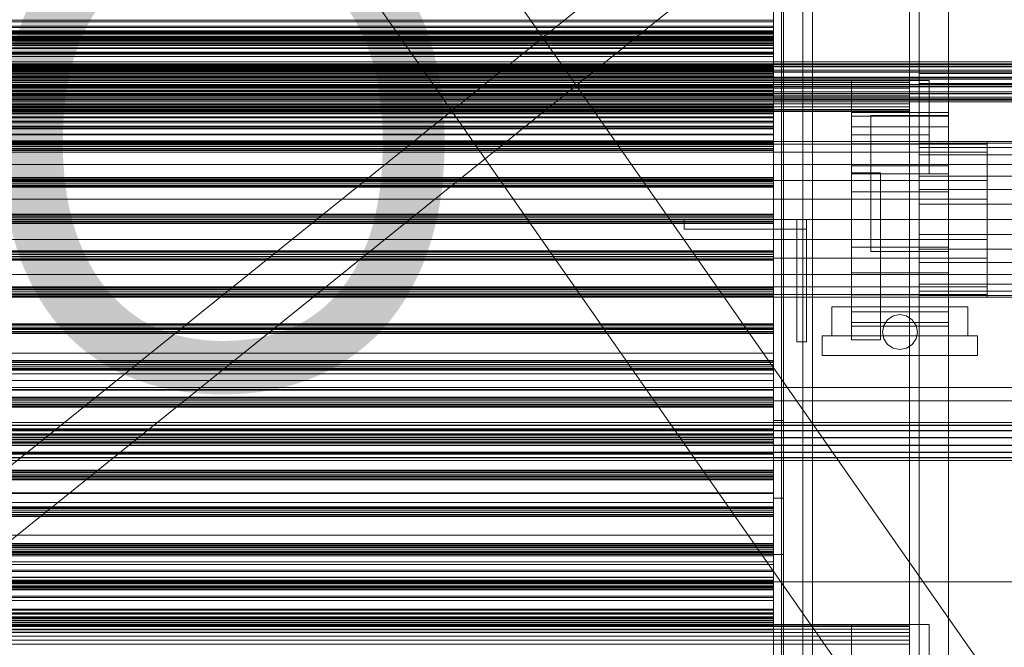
# Model space of a CAD drawing. Header units: millimetres. Extents: x -2233 to 65662, y -50530 to 6847.
# Tile 292 of 656: x 862 to 1369, y -33734 to -33411. Entities that reach past the tile are written whole.
import ezdxf

# ---------------------------------------------------------------- set-up
doc = ezdxf.new("R2010")
doc.units = ezdxf.units.MM
for name, color, linetype, lineweight in [('COTAS_O', 1, 'Continuous', 0), ('frontal_C03', 7, 'Continuous', 0), ('frontal_secador', 7, 'Continuous', 0), ('frontal_tolva', 7, 'Continuous', 0)]:
    doc.layers.add(name, color=color, linetype=linetype, lineweight=lineweight)
doc.dimstyles.new('R19_100', dxfattribs={"dimtxt": 250, "dimasz": 150, "dimexe": 150, "dimexo": 80, "dimgap": 100, "dimtad": 1, "dimtih": 1, "dimtoh": 1, "dimdsep": 46, "dimcen": 0.09, "dimadec": 0, "dimazin": 0, "dimtfac": 1, "dimtdec": 4, "dimtofl": 0, "dimtmove": 0, "dimatfit": 3, "dimfxl": 1, "dimtolj": 1, "dimtzin": 0, "dimarcsym": 0})

# ---------------------------------------------------------------- blocks, each defined once
blk = doc.blocks.new('DIM_R32_39')
at = {"layer": 'COTAS_O'}
for p, q in [((-1725, -33700), (-1575, -33655)), ((1725, -33700), (1575, -33655)), ((-1725, -34400), (-1725, -33700)), ((-1725, -33700), (1725, -33700)), ((-1725, -33700), (-1575, -33745)), ((1725, -33700), (1575, -33745)), ((1725, -34400), (1725, -33700))]:
    blk.add_line(p, q, dxfattribs=at)
blk.add_text('3450 O', height=250, dxfattribs=at).set_placement((0, -33600))

msp = doc.modelspace()

# ---------------------------------------------------------------- linework, layer by layer
at = {"layer": 'frontal_C03'}
for p, q in [((1250, -35045.965), (1250, -32465.157)), ((1254, -32465.157), (1254, -35045.965)), ((1250, -32565.332), (1250, -35146.139)), ((1254, -35146.139), (1254, -32565.332)), ((-1424.399, -35474.583), (1405.601, -33199.271)), ((-1405.601, -35497.963), (1424.399, -33222.651)), ((1250, -33411.781), (-1250, -33411.781)), ((1250, -33411.867), (-1250, -33411.867)), ((1250, -33416.48), (1250, -33411.781)), ((1250, -33411.781), (1250, -33411.867)), ((1250, -33411.867), (1250, -33416.724)), ((1250, -33416.48), (-1250, -33416.48)), ((1250, -33416.617), (-1250, -33416.617)), ((1250, -33416.724), (-1250, -33416.724)), ((1250, -33417.003), (-1250, -33417.003)), ((1250, -33425.248), (1250, -33416.48)), ((1250, -33417.669), (1250, -33416.617)), ((1250, -33416.617), (1250, -33417.003)), ((1250, -33416.724), (1250, -33425.614)), ((1250, -33417.003), (1250, -33418.601)), ((1250, -33417.669), (-1250, -33417.669)), ((1250, -33417.737), (-1250, -33417.737)), ((1250, -33417.804), (-1250, -33417.804)), ((-1250, -33418.601), (1250, -33418.601)), ((1250, -33419.543), (-1250, -33419.543)), ((1250, -33420.475), (-1250, -33420.475)), ((1250, -33421.141), (-1250, -33421.141)), ((1250, -33421.408), (-1250, -33421.408)), ((1250, -33421.527), (-1250, -33421.527)), ((1250, -33421.599), (-1250, -33421.599)), ((1250, -33419.543), (1250, -33417.669)), ((1250, -33421.408), (1250, -33417.737)), ((1250, -33417.737), (1250, -33417.804)), ((1250, -33417.804), (1250, -33421.599)), ((1250, -33418.601), (1250, -33420.475)), ((1250, -33421.141), (1250, -33419.543)), ((1250, -33420.475), (1250, -33421.527)), ((1250, -33421.527), (1250, -33421.141)), ((1250, -33428.258), (1250, -33421.408)), ((1250, -33421.599), (1250, -33428.544)), ((1250, -33425.248), (-1250, -33425.248)), ((1250, -33425.614), (-1250, -33425.614)), ((1250, -33436.75), (1250, -33425.248)), ((1250, -33425.614), (1250, -33437.182)), ((1250, -33428.258), (-1250, -33428.258)), ((1250, -33428.544), (-1250, -33428.544)), ((1250, -33437.244), (1250, -33428.258)), ((1250, -33428.544), (1250, -33437.581)), ((1496, -33432.469), (-1496, -33432.469)), ((1496, -33432.496), (-1496, -33432.496)), ((1496, -33433.387), (-1496, -33433.387)), ((1496, -33433.414), (-1496, -33433.414)), ((1496, -33433.937), (-1496, -33433.937)), ((1496, -33434.014), (-1496, -33434.014)), ((1496, -33434.856), (-1496, -33434.856)), ((1496, -33434.932), (-1496, -33434.932)), ((1496, -33436.677), (-1496, -33436.677)), ((1496, -33436.791), (-1496, -33436.791)), ((1250, -33435.451), (-1250, -33435.451)), ((1250, -33435.837), (-1250, -33435.837)), ((1250, -33436.503), (-1250, -33436.503)), ((1250, -33436.75), (-1250, -33436.75)), ((-1250, -33437.182), (1250, -33437.182)), ((1250, -33437.244), (-1250, -33437.244)), ((1250, -33436.503), (1250, -33435.451)), ((1250, -33435.451), (1250, -33435.837)), ((1250, -33435.837), (1250, -33437.435)), ((1250, -33438.377), (1250, -33436.503)), ((1250, -33449.235), (1250, -33436.75)), ((1250, -33437.182), (1250, -33449.667)), ((1250, -33446.998), (1250, -33437.244)), ((1496, -33437.596), (-1496, -33437.596)), ((1496, -33437.71), (-1496, -33437.71)), ((1496, -33440.271), (-1496, -33440.271)), ((-1496, -33440.406), (1496, -33440.406)), ((1496, -33441.19), (-1496, -33441.19)), ((-1496, -33441.325), (1496, -33441.325)), ((-1250, -33437.435), (1250, -33437.435)), ((-1250, -33437.581), (1250, -33437.581)), ((1250, -33438.377), (-1250, -33438.377)), ((1250, -33439.309), (-1250, -33439.309)), ((1250, -33439.975), (-1250, -33439.975)), ((1250, -33440.361), (-1250, -33440.361)), ((1250, -33437.435), (1250, -33439.309)), ((1250, -33437.581), (1250, -33447.336)), ((1250, -33439.975), (1250, -33438.377)), ((1250, -33439.309), (1250, -33440.361)), ((1250, -33440.361), (1250, -33439.975)), ((1496, -33444.173), (-1496, -33444.173)), ((1496, -33444.308), (-1496, -33444.308)), ((1496, -33445.092), (-1496, -33445.092)), ((1496, -33445.227), (-1496, -33445.227)), ((1250, -33446.998), (-1250, -33446.998)), ((1250, -33447.336), (-1250, -33447.336)), ((1250, -33456.036), (1250, -33446.998)), ((1250, -33447.336), (1250, -33456.322)), ((1496, -33447.788), (-1496, -33447.788)), ((1496, -33447.903), (-1496, -33447.903)), ((1496, -33448.707), (-1496, -33448.707)), ((1496, -33448.821), (-1496, -33448.821)), ((1496, -33450.566), (-1496, -33450.566)), ((1496, -33450.643), (-1496, -33450.643)), ((1496, -33451.485), (-1496, -33451.485)), ((1496, -33451.561), (-1496, -33451.561)), ((1496, -33452.084), (-1496, -33452.084)), ((1496, -33452.111), (-1496, -33452.111)), ((1250, -33449.235), (-1250, -33449.235)), ((1250, -33449.667), (-1250, -33449.667)), ((1250, -33460.803), (1250, -33449.235)), ((1250, -33449.667), (1250, -33461.169)), ((1496, -33453.003), (-1496, -33453.003)), ((1496, -33453.029), (-1496, -33453.029)), ((1250, -33454.285), (-1250, -33454.285)), ((1250, -33454.671), (-1250, -33454.671)), ((1250, -33455.337), (-1250, -33455.337)), ((1250, -33456.036), (-1250, -33456.036)), ((-1250, -33456.269), (1250, -33456.269)), ((1250, -33456.322), (-1250, -33456.322)), ((1250, -33457.211), (-1250, -33457.211)), ((1250, -33455.337), (1250, -33454.285)), ((1250, -33454.285), (1250, -33454.671)), ((1250, -33454.671), (1250, -33456.269)), ((1250, -33457.211), (1250, -33455.337)), ((1250, -33462.981), (1250, -33456.036)), ((1250, -33456.269), (1250, -33458.143)), ((1250, -33456.322), (1250, -33463.172)), ((1250, -33458.809), (1250, -33457.211)), ((1250, -33458.143), (-1250, -33458.143)), ((1250, -33458.809), (-1250, -33458.809)), ((1250, -33459.195), (-1250, -33459.195)), ((1250, -33460.803), (-1250, -33460.803)), ((1250, -33461.169), (-1250, -33461.169)), ((1250, -33458.143), (1250, -33459.195)), ((1250, -33459.195), (1250, -33458.809)), ((1250, -33469.693), (1250, -33460.803)), ((1250, -33461.169), (1250, -33469.937)), ((1250, -33462.981), (-1250, -33462.981)), ((1250, -33463.172), (-1250, -33463.172)), ((1250, -33466.775), (-1250, -33466.775)), ((1250, -33466.842), (-1250, -33466.842)), ((1250, -33466.775), (1250, -33462.981)), ((1250, -33463.172), (1250, -33466.842)), ((1250, -33466.842), (1250, -33466.775)), ((1250, -33469.693), (-1250, -33469.693)), ((1250, -33469.937), (-1250, -33469.937)), ((1250, -33474.55), (1250, -33469.693)), ((1250, -33469.937), (1250, -33474.636)), ((1250, -33473.119), (-1250, -33473.119)), ((1250, -33473.505), (-1250, -33473.505)), ((1250, -33474.171), (-1250, -33474.171)), ((1250, -33474.55), (-1250, -33474.55)), ((1250, -33474.636), (-1250, -33474.636)), ((-1250, -33475.103), (1250, -33475.103)), ((1250, -33476.045), (-1250, -33476.045)), ((1250, -33476.977), (-1250, -33476.977)), ((1250, -33477.643), (-1250, -33477.643)), ((1250, -33474.171), (1250, -33473.119)), ((1250, -33473.119), (1250, -33473.505)), ((1250, -33473.505), (1250, -33475.103)), ((1250, -33476.045), (1250, -33474.171)), ((1250, -33474.636), (1250, -33474.55)), ((1250, -33475.103), (1250, -33476.977)), ((1250, -33477.643), (1250, -33476.045)), ((1250, -33476.977), (1250, -33478.029)), ((1250, -33478.029), (1250, -33477.643)), ((1250, -33478.029), (-1250, -33478.029)), ((1250, -33491.952), (-1250, -33491.952)), ((1250, -33492.339), (-1250, -33492.339)), ((1250, -33493.005), (-1250, -33493.005)), ((1250, -33493.005), (1250, -33491.952)), ((1250, -33491.952), (1250, -33492.339)), ((1250, -33492.339), (1250, -33493.937)), ((1250, -33494.879), (1250, -33493.005)), ((-1250, -33493.937), (1250, -33493.937)), ((1250, -33494.879), (-1250, -33494.879)), ((1250, -33495.811), (-1250, -33495.811)), ((1250, -33496.477), (-1250, -33496.477)), ((1250, -33496.863), (-1250, -33496.863)), ((1250, -33493.937), (1250, -33495.811)), ((1250, -33496.477), (1250, -33494.879)), ((1250, -33495.811), (1250, -33496.863)), ((1250, -33496.863), (1250, -33496.477)), ((1250, -33510.786), (-1250, -33510.786)), ((1250, -33511.173), (-1250, -33511.173)), ((1250, -33511.838), (-1250, -33511.838)), ((-1250, -33512.771), (1250, -33512.771)), ((1250, -33511.838), (1250, -33510.786)), ((1250, -33510.786), (1250, -33511.173)), ((1250, -33511.173), (1250, -33512.771)), ((1250, -33513.712), (1250, -33511.838)), ((1250, -33512.771), (1250, -33514.645)), ((1250, -33513.712), (-1250, -33513.712)), ((1250, -33514.645), (-1250, -33514.645)), ((1250, -33515.311), (-1250, -33515.311)), ((1250, -33515.697), (-1250, -33515.697)), ((1250, -33515.311), (1250, -33513.712)), ((1250, -33514.645), (1250, -33515.697)), ((1250, -33515.697), (1250, -33515.311)), ((1250, -33529.62), (-1250, -33529.62)), ((1250, -33530.006), (-1250, -33530.006)), ((1250, -33530.672), (-1250, -33530.672)), ((-1250, -33531.605), (1250, -33531.605)), ((1250, -33532.546), (-1250, -33532.546)), ((1250, -33533.479), (-1250, -33533.479)), ((1250, -33530.672), (1250, -33529.62)), ((1250, -33529.62), (1250, -33530.006)), ((1250, -33530.006), (1250, -33531.605)), ((1250, -33532.546), (1250, -33530.672)), ((1250, -33531.605), (1250, -33533.479)), ((1250, -33534.145), (1250, -33532.546)), ((1250, -33533.479), (1250, -33534.531)), ((1250, -33534.145), (-1250, -33534.145)), ((1250, -33534.531), (-1250, -33534.531)), ((1250, -33534.531), (1250, -33534.145)), ((1250, -33548.454), (-1250, -33548.454)), ((1250, -33549.506), (1250, -33548.454)), ((1250, -33548.454), (1250, -33548.84)), ((1250, -33548.84), (-1250, -33548.84)), ((1250, -33549.506), (-1250, -33549.506)), ((-1250, -33550.439), (1250, -33550.439)), ((1250, -33551.38), (-1250, -33551.38)), ((1250, -33552.313), (-1250, -33552.313)), ((1250, -33552.978), (-1250, -33552.978)), ((1250, -33553.365), (-1250, -33553.365)), ((1250, -33548.84), (1250, -33550.439)), ((1250, -33551.38), (1250, -33549.506)), ((1250, -33550.439), (1250, -33552.313)), ((1250, -33552.978), (1250, -33551.38)), ((1250, -33552.313), (1250, -33553.365)), ((1250, -33553.365), (1250, -33552.978)), ((1250, -33567.288), (-1250, -33567.288)), ((1250, -33567.674), (-1250, -33567.674)), ((1250, -33568.34), (-1250, -33568.34)), ((1250, -33568.34), (1250, -33567.288)), ((1250, -33567.288), (1250, -33567.674)), ((1250, -33567.674), (1250, -33569.272)), ((1250, -33570.214), (1250, -33568.34)), ((-1250, -33569.272), (1250, -33569.272)), ((1250, -33570.214), (-1250, -33570.214)), ((1250, -33571.146), (-1250, -33571.146)), ((1250, -33571.812), (-1250, -33571.812)), ((1250, -33572.199), (-1250, -33572.199)), ((1250, -33569.272), (1250, -33571.146)), ((1250, -33571.812), (1250, -33570.214)), ((1250, -33571.146), (1250, -33572.199)), ((1250, -33572.199), (1250, -33571.812)), ((1250, -33586.122), (-1250, -33586.122)), ((1250, -33586.508), (-1250, -33586.508)), ((1250, -33587.174), (-1250, -33587.174)), ((-1250, -33588.106), (1250, -33588.106)), ((1250, -33589.048), (-1250, -33589.048)), ((1250, -33587.174), (1250, -33586.122)), ((1250, -33586.122), (1250, -33586.508)), ((1250, -33586.508), (1250, -33588.106)), ((1250, -33589.048), (1250, -33587.174)), ((1250, -33588.106), (1250, -33589.98)), ((1250, -33590.646), (1250, -33589.048)), ((1250, -33589.98), (-1250, -33589.98)), ((1250, -33590.646), (-1250, -33590.646)), ((1250, -33591.032), (-1250, -33591.032)), ((1250, -33589.98), (1250, -33591.032)), ((1250, -33591.032), (1250, -33590.646)), ((1250, -33596.353), (-1250, -33596.353)), ((1250, -33596.439), (-1250, -33596.439)), ((1250, -33601.052), (1250, -33596.353)), ((1250, -33596.353), (1250, -33596.439)), ((1250, -33596.439), (1250, -33601.296)), ((1250, -33601.052), (-1250, -33601.052)), ((1250, -33601.296), (-1250, -33601.296)), ((1250, -33609.82), (1250, -33601.052)), ((1250, -33601.296), (1250, -33610.186)), ((1250, -33604.956), (-1250, -33604.956)), ((1250, -33605.342), (-1250, -33605.342)), ((1250, -33606.008), (-1250, -33606.008)), ((-1250, -33606.94), (1250, -33606.94)), ((1250, -33607.882), (-1250, -33607.882)), ((1250, -33608.814), (-1250, -33608.814)), ((1250, -33609.48), (-1250, -33609.48)), ((1250, -33606.008), (1250, -33604.956)), ((1250, -33604.956), (1250, -33605.342)), ((1250, -33605.342), (1250, -33606.94)), ((1250, -33607.882), (1250, -33606.008)), ((1250, -33606.94), (1250, -33608.814)), ((1250, -33609.48), (1250, -33607.882)), ((1250, -33608.814), (1250, -33609.866)), ((1250, -33609.866), (1250, -33609.48)), ((1250, -33609.82), (-1250, -33609.82)), ((1250, -33609.866), (-1250, -33609.866)), ((1250, -33610.186), (-1250, -33610.186)), ((1250, -33621.322), (1250, -33609.82)), ((1250, -33610.186), (1250, -33621.754)), ((1496, -33617.959), (-1496, -33617.959)), ((1496, -33617.986), (-1496, -33617.986)), ((1496, -33619.428), (-1496, -33619.428)), ((1496, -33619.504), (-1496, -33619.504)), ((1496, -33622.168), (-1496, -33622.168)), ((1496, -33622.282), (-1496, -33622.282)), ((1250, -33621.322), (-1250, -33621.322)), ((-1250, -33621.754), (1250, -33621.754)), ((1250, -33623.79), (-1250, -33623.79)), ((1250, -33624.176), (-1250, -33624.176)), ((1250, -33633.807), (1250, -33621.322)), ((1250, -33621.754), (1250, -33634.239)), ((1250, -33624.842), (1250, -33623.79)), ((1250, -33623.79), (1250, -33624.176)), ((1250, -33624.176), (1250, -33625.774)), ((1496, -33625.762), (-1496, -33625.762)), ((-1496, -33625.897), (1496, -33625.897)), ((1496, -33629.664), (-1496, -33629.664)), ((1496, -33629.799), (-1496, -33629.799)), ((1250, -33624.842), (-1250, -33624.842)), ((-1250, -33625.774), (1250, -33625.774)), ((1250, -33626.716), (-1250, -33626.716)), ((1250, -33627.648), (-1250, -33627.648)), ((1250, -33628.314), (-1250, -33628.314)), ((1250, -33628.7), (-1250, -33628.7)), ((1250, -33626.716), (1250, -33624.842)), ((1250, -33625.774), (1250, -33627.648)), ((1250, -33628.314), (1250, -33626.716)), ((1250, -33627.648), (1250, -33628.7)), ((1250, -33628.7), (1250, -33628.314)), ((1496, -33633.279), (-1496, -33633.279)), ((1496, -33633.393), (-1496, -33633.393)), ((1250, -33633.807), (-1250, -33633.807)), ((1250, -33634.239), (-1250, -33634.239)), ((1250, -33645.375), (1250, -33633.807)), ((1250, -33634.239), (1250, -33645.741)), ((1496, -33636.057), (-1496, -33636.057)), ((1496, -33636.133), (-1496, -33636.133)), ((1496, -33637.575), (-1496, -33637.575)), ((1496, -33637.602), (-1496, -33637.602)), ((1250, -33642.624), (-1250, -33642.624)), ((1250, -33643.01), (-1250, -33643.01)), ((1250, -33643.676), (-1250, -33643.676)), ((-1250, -33644.608), (1250, -33644.608)), ((1250, -33643.676), (1250, -33642.624)), ((1250, -33642.624), (1250, -33643.01)), ((1250, -33643.01), (1250, -33644.608)), ((1250, -33645.55), (1250, -33643.676)), ((1250, -33644.608), (1250, -33646.482)), ((1250, -33645.375), (-1250, -33645.375)), ((1250, -33645.55), (-1250, -33645.55)), ((1250, -33645.741), (-1250, -33645.741)), ((1250, -33646.482), (-1250, -33646.482)), ((1250, -33647.148), (-1250, -33647.148)), ((1250, -33647.534), (-1250, -33647.534)), ((1250, -33654.265), (1250, -33645.375)), ((1250, -33647.148), (1250, -33645.55)), ((1250, -33645.741), (1250, -33654.509)), ((1250, -33646.482), (1250, -33647.534)), ((1250, -33647.534), (1250, -33647.148)), ((1250, -33654.265), (-1250, -33654.265)), ((1250, -33654.509), (-1250, -33654.509)), ((1250, -33659.122), (1250, -33654.265)), ((1250, -33654.509), (1250, -33659.208)), ((1250, -33659.122), (-1250, -33659.122)), ((1250, -33659.208), (-1250, -33659.208)), ((1250, -33659.208), (1250, -33659.122)), ((1250, -33661.457), (-1250, -33661.457)), ((1250, -33661.844), (-1250, -33661.844)), ((1250, -33662.509), (-1250, -33662.509)), ((-1250, -33663.442), (1250, -33663.442)), ((1250, -33664.384), (-1250, -33664.384)), ((1250, -33665.316), (-1250, -33665.316)), ((1250, -33662.509), (1250, -33661.457)), ((1250, -33661.457), (1250, -33661.844)), ((1250, -33661.844), (1250, -33663.442)), ((1250, -33664.384), (1250, -33662.509)), ((1250, -33663.442), (1250, -33665.316)), ((1250, -33665.982), (1250, -33664.384)), ((1250, -33665.316), (1250, -33666.368)), ((1250, -33665.982), (-1250, -33665.982)), ((1250, -33666.368), (-1250, -33666.368)), ((1250, -33666.368), (1250, -33665.982)), ((1250, -33680.291), (-1250, -33680.291)), ((1250, -33681.343), (1250, -33680.291)), ((1250, -33680.291), (1250, -33680.678)), ((1250, -33680.678), (-1250, -33680.678)), ((1250, -33681.343), (-1250, -33681.343)), ((-1250, -33682.276), (1250, -33682.276)), ((1250, -33683.217), (-1250, -33683.217)), ((1250, -33684.15), (-1250, -33684.15)), ((1250, -33684.816), (-1250, -33684.816)), ((1250, -33685.202), (-1250, -33685.202)), ((1250, -33680.678), (1250, -33682.276)), ((1250, -33683.217), (1250, -33681.343)), ((1250, -33682.276), (1250, -33684.15)), ((1250, -33684.816), (1250, -33683.217)), ((1250, -33684.15), (1250, -33685.202)), ((1250, -33685.202), (1250, -33684.816)), ((1250, -33699.125), (-1250, -33699.125)), ((1250, -33699.511), (-1250, -33699.511)), ((1250, -33700.177), (-1250, -33700.177)), ((1250, -33700.177), (1250, -33699.125)), ((1250, -33699.125), (1250, -33699.511)), ((1250, -33699.511), (1250, -33701.11)), ((1250, -33702.051), (1250, -33700.177)), ((-1250, -33701.11), (1250, -33701.11)), ((1250, -33702.051), (-1250, -33702.051)), ((1250, -33702.984), (-1250, -33702.984)), ((1250, -33703.65), (-1250, -33703.65)), ((1250, -33704.036), (-1250, -33704.036)), ((1250, -33701.11), (1250, -33702.984)), ((1250, -33703.65), (1250, -33702.051)), ((1250, -33702.984), (1250, -33704.036)), ((1250, -33704.036), (1250, -33703.65)), ((1250, -33717.959), (-1250, -33717.959)), ((1250, -33718.345), (-1250, -33718.345)), ((1250, -33719.011), (-1250, -33719.011)), ((-1250, -33719.943), (1250, -33719.943)), ((1250, -33720.885), (-1250, -33720.885)), ((1250, -33719.011), (1250, -33717.959)), ((1250, -33717.959), (1250, -33718.345)), ((1250, -33718.345), (1250, -33719.943)), ((1250, -33720.885), (1250, -33719.011)), ((1250, -33719.943), (1250, -33721.818)), ((1250, -33722.483), (1250, -33720.885)), ((1250, -33721.818), (-1250, -33721.818)), ((1250, -33722.483), (-1250, -33722.483)), ((1250, -33722.87), (-1250, -33722.87)), ((1250, -33721.818), (1250, -33722.87)), ((1250, -33722.87), (1250, -33722.483))]:
    msp.add_line(p, q, dxfattribs=at)
at = {"layer": 'frontal_secador'}
for p, q in [((1340, -36000), (1340, -33000)), ((1265, -35980), (1265, -33075)), ((1270, -35980), (1270, -33075)), ((1320, -35980), (1320, -33075)), ((1325, -36000), (1325, -33075)), ((1325, -34600), (1325, -33075)), ((1325, -35980), (1325, -33075)), ((1250, -33617), (1250, -33377)), ((1250, -33377), (1250, -33446)), ((1255, -33377), (1255, -33617)), ((1255, -33446), (1255, -33377)), ((1325, -33438.5), (1325, -33388.5)), ((1250, -33411), (1250, -33406.659)), ((-1250, -33411), (1250, -33411)), ((1250, -33409.659), (1250, -33414)), ((1250, -33411), (1250, -33414)), ((1250, -33414.728), (1250, -33411)), ((1250, -33414), (-1250, -33414)), ((-1250, -33414.728), (1250, -33414.728)), ((1250, -33414), (1250, -33417.728)), ((1250, -33414.728), (1250, -33417.728)), ((1250, -33417.588), (1250, -33414.728)), ((-1250, -33417.588), (1250, -33417.588)), ((1250, -33417.611), (-1250, -33417.611)), ((1250, -33417.728), (-1250, -33417.728)), ((-1250, -33419.387), (1250, -33419.387)), ((1250, -33419.918), (-1250, -33419.918)), ((-1250, -33420), (1250, -33420)), ((1250, -33420.588), (-1250, -33420.588)), ((1250, -33417.588), (1250, -33420.588)), ((1250, -33419.387), (1250, -33417.588)), ((1250, -33419.918), (1250, -33417.611)), ((1250, -33417.728), (1250, -33420.588)), ((1250, -33419.387), (1250, -33422.387)), ((1250, -33420), (1250, -33419.387)), ((1250, -33423.65), (1250, -33419.918)), ((1250, -33420), (1250, -33423)), ((1250, -33420.588), (1250, -33422.387)), ((1250, -33422.387), (-1250, -33422.387)), ((1250, -33423), (-1250, -33423)), ((-1250, -33423.65), (1250, -33423.65)), ((1250, -33424), (-1250, -33424)), ((1250, -33422.387), (1250, -33423)), ((1250, -33427.382), (1250, -33423.65)), ((1250, -33436), (1250, -33424)), ((1250, -33424), (1250, -33428)), ((1250, -33427.382), (-1250, -33427.382)), ((-1250, -33428), (1250, -33428)), ((1250, -33429.689), (-1250, -33429.689)), ((1250, -33427.382), (1250, -33429.689)), ((1250, -33428), (1250, -33440)), ((1250, -33434), (-1250, -33434)), ((1250, -33434.545), (-1250, -33434.545)), ((1250, -33436), (-1250, -33436)), ((1250, -33436.144), (-1250, -33436.144)), ((1250, -33436.709), (-1250, -33436.709)), ((1250, -33436.709), (1250, -33434)), ((1250, -33434.545), (1250, -33434)), ((1250, -33436.144), (1250, -33434.545)), ((1250, -33676), (1250, -33436)), ((1250, -33436), (1250, -33442)), ((1250, -33436), (1250, -33440)), ((1250, -33438.686), (1250, -33436.144)), ((1250, -33444.651), (1250, -33436.709)), ((1320, -33442), (-1320, -33442)), ((1320, -33442.273), (-1320, -33442.273)), ((1250, -33438.686), (-1250, -33438.686)), ((1250, -33440), (-1250, -33440)), ((1250, -33442), (-1250, -33442)), ((1250, -33442), (1250, -33438.686)), ((1250, -33445.859), (1250, -33442)), ((1250, -33682), (1250, -33442)), ((1250, -33442), (1250, -33446)), ((1290, -33442), (1330, -33442)), ((1290, -33470), (1290, -33442)), ((1320, -33442.273), (1320, -33442)), ((1320, -33443.072), (1320, -33442.273)), ((1325, -33438.5), (2125, -33438.5)), ((1325, -33443.5), (1325, -33438.5)), ((1330, -33470), (1330, -33442)), ((1320, -33443.072), (-1320, -33443.072)), ((1320, -33444.343), (-1320, -33444.343)), ((1320, -33446), (-1320, -33446)), ((1250, -33444.651), (-1250, -33444.651)), ((1250, -33445.859), (-1250, -33445.859)), ((-1250, -33446), (1250, -33446)), ((1250, -33457.285), (1250, -33444.651)), ((1250, -33450), (1250, -33445.859)), ((1250, -33446), (1250, -33686)), ((1255, -33446), (1250, -33446)), ((1255, -33686), (1255, -33446)), ((1320, -33444.343), (1320, -33443.072)), ((1320, -33446), (1320, -33444.343)), ((1320, -33447.929), (1320, -33446)), ((1325, -33443.5), (2125, -33443.5)), ((1320, -33447.929), (-1320, -33447.929)), ((-1320, -33450), (1320, -33450)), ((1320, -33452.071), (-1320, -33452.071)), ((-1250, -33450), (1250, -33450)), ((1250, -33454.141), (1250, -33450)), ((1320, -33450), (1320, -33447.929)), ((1320, -33452.071), (1320, -33450)), ((1320, -33452.071), (1320, -33454)), ((1320, -33454), (-1320, -33454)), ((1320, -33455.657), (-1320, -33455.657)), ((1320, -33456.928), (-1320, -33456.928)), ((1250, -33454.141), (-1250, -33454.141)), ((1250, -33457.285), (-1250, -33457.285)), ((1250, -33454.141), (1250, -33458)), ((1250, -33473.75), (1250, -33457.285)), ((1320, -33454), (1320, -33455.657)), ((1320, -33455.657), (1320, -33456.928)), ((1320, -33456.928), (1320, -33457.727)), ((1320, -33457.727), (-1320, -33457.727)), ((1320, -33458), (-1320, -33458)), ((1250, -33458), (-1250, -33458)), ((1250, -33461.314), (-1250, -33461.314)), ((1250, -33458), (1250, -33461.314)), ((1250, -33461.314), (1250, -33463.856)), ((1290, -33460.374), (1290, -33458.5)), ((1340, -33458.5), (1290, -33458.5)), ((1290, -33465.869), (1290, -33460.374)), ((1340, -33460.374), (1290, -33460.374)), ((1300, -33460), (1340, -33460)), ((1300, -33490), (1300, -33460)), ((1320, -33457.727), (1320, -33458)), ((1340, -33460.374), (1340, -33458.5)), ((1340, -33490), (1340, -33460)), ((1340, -33465.869), (1340, -33460.374)), ((1250, -33463.856), (-1250, -33463.856)), ((1250, -33465.455), (-1250, -33465.455)), ((1250, -33466), (-1250, -33466)), ((1250, -33463.856), (1250, -33465.455)), ((1250, -33465.455), (1250, -33466)), ((1290, -33474.609), (1290, -33465.869)), ((1340, -33465.869), (1290, -33465.869)), ((1340, -33474.609), (1340, -33465.869)), ((1290, -33470), (1330, -33470)), ((1290, -33490), (1290, -33470)), ((1330, -33490), (1330, -33470)), ((1360, -33473.5), (-1360, -33473.5)), ((1360, -33474.863), (-1360, -33474.863)), ((1250, -33473.75), (-1250, -33473.75)), ((1250, -33492.924), (1250, -33473.75)), ((1290, -33486), (1290, -33474.609)), ((1340, -33474.609), (1290, -33474.609)), ((1325, -33474.269), (1325, -33473.5)), ((1430, -33473.5), (1325, -33473.5)), ((1325, -33476.545), (1325, -33474.269)), ((1430, -33474.269), (1325, -33474.269)), ((1325, -33480.241), (1325, -33476.545)), ((1430, -33476.545), (1325, -33476.545)), ((1340, -33486), (1340, -33474.609)), ((1360, -33474.863), (1360, -33473.5)), ((1360, -33478.859), (1360, -33474.863)), ((1360, -33478.859), (-1360, -33478.859)), ((1325, -33485.216), (1325, -33480.241)), ((1430, -33480.241), (1325, -33480.241)), ((1360, -33485.216), (1360, -33478.859)), ((1360, -33485.216), (-1360, -33485.216)), ((1290, -33499.265), (1290, -33486)), ((1340, -33486), (1290, -33486)), ((1325, -33491.277), (1325, -33485.216)), ((1430, -33485.216), (1325, -33485.216)), ((1340, -33499.265), (1340, -33486)), ((1360, -33493.5), (1360, -33485.216)), ((1250, -33492.924), (-1250, -33492.924)), ((1250, -33513.5), (1250, -33492.924)), ((1290, -33489.5), (1305, -33489.5)), ((1290, -33575.5), (1290, -33489.5)), ((1290, -33490), (1330, -33490)), ((1300, -33490), (1340, -33490)), ((1300, -33530), (1300, -33490)), ((1305, -33575.5), (1305, -33489.5)), ((1325, -33498.193), (1325, -33491.277)), ((1430, -33491.277), (1325, -33491.277)), ((1340, -33530), (1340, -33490)), ((1360, -33493.5), (-1360, -33493.5)), ((1360, -33503.147), (1360, -33493.5)), ((1360, -33503.147), (-1360, -33503.147)), ((1290, -33513.5), (1290, -33499.265)), ((1340, -33499.265), (1290, -33499.265)), ((1325, -33505.696), (1325, -33498.193)), ((1430, -33498.193), (1325, -33498.193)), ((1340, -33513.5), (1340, -33499.265)), ((1360, -33513.5), (1360, -33503.147)), ((1325, -33513.5), (1325, -33505.696)), ((1430, -33505.696), (1325, -33505.696)), ((-1360, -33513.5), (1360, -33513.5)), ((-1250, -33513.5), (1250, -33513.5)), ((1204, -33513.5), (1267, -33513.5)), ((1204, -33518.5), (1204, -33513.5)), ((1250, -33534.076), (1250, -33513.5)), ((1262, -33513.5), (1267, -33513.5)), ((1262, -33576.5), (1262, -33513.5)), ((1267, -33576.5), (1267, -33513.5)), ((1267, -33518.5), (1267, -33513.5)), ((1290, -33513.5), (1290, -33527.735)), ((1290, -33513.5), (1340, -33513.5)), ((1325, -33513.5), (1325, -33521.304)), ((1325, -33513.5), (1430, -33513.5)), ((1340, -33527.735), (1340, -33513.5)), ((1360, -33523.853), (1360, -33513.5)), ((1204, -33518.5), (1267, -33518.5)), ((1325, -33521.304), (1325, -33528.807)), ((1430, -33521.304), (1325, -33521.304)), ((1360, -33523.853), (-1360, -33523.853)), ((1290, -33527.735), (1290, -33541)), ((1340, -33527.735), (1290, -33527.735)), ((1340, -33527.735), (1340, -33541)), ((1360, -33523.853), (1360, -33533.5)), ((1360, -33533.5), (-1360, -33533.5)), ((1300, -33530), (1340, -33530)), ((1325, -33528.807), (1325, -33535.723)), ((1430, -33528.807), (1325, -33528.807)), ((1360, -33533.5), (1360, -33541.784)), ((1250, -33534.076), (-1250, -33534.076)), ((1250, -33534.076), (1250, -33553.25)), ((1325, -33535.723), (1325, -33541.784)), ((1430, -33535.723), (1325, -33535.723)), ((1360, -33541.784), (-1360, -33541.784)), ((1290, -33541), (1290, -33552.391)), ((1340, -33541), (1290, -33541)), ((1325, -33541.784), (1325, -33546.759)), ((1430, -33541.784), (1325, -33541.784)), ((1340, -33541), (1340, -33552.391)), ((1360, -33541.784), (1360, -33548.141)), ((1360, -33548.141), (-1360, -33548.141)), ((1325, -33546.759), (1325, -33550.455)), ((1430, -33546.759), (1325, -33546.759)), ((1360, -33548.141), (1360, -33552.137)), ((1360, -33552.137), (-1360, -33552.137)), ((1360, -33553.5), (-1360, -33553.5)), ((1250, -33553.25), (-1250, -33553.25)), ((1250, -33553.25), (1250, -33569.715)), ((1290, -33552.391), (1290, -33561.131)), ((1340, -33552.391), (1290, -33552.391)), ((1325, -33550.455), (1325, -33552.731)), ((1430, -33550.455), (1325, -33550.455)), ((1325, -33552.731), (1325, -33553.5)), ((1430, -33552.731), (1325, -33552.731)), ((1430, -33553.5), (1325, -33553.5)), ((1340, -33552.391), (1340, -33561.131)), ((1360, -33552.137), (1360, -33553.5)), ((1280, -33558.5), (1350, -33558.5)), ((1280, -33573.5), (1280, -33558.5)), ((1350, -33573.5), (1350, -33558.5)), ((1290, -33561.131), (1290, -33566.626)), ((1340, -33561.131), (1290, -33561.131)), ((1308.636, -33565.136), (1311.556, -33563.185)), ((1311.556, -33563.185), (1315, -33562.5)), ((1315, -33562.5), (1318.444, -33563.185)), ((1318.444, -33563.185), (1321.364, -33565.136)), ((1340, -33561.131), (1340, -33566.626)), ((1290, -33566.626), (1290, -33568.5)), ((1340, -33566.626), (1290, -33566.626)), ((1340, -33568.5), (1290, -33568.5)), ((1306, -33571.5), (1306.685, -33568.056)), ((1306.685, -33568.056), (1308.636, -33565.136)), ((1321.364, -33565.136), (1323.315, -33568.056)), ((1323.315, -33568.056), (1324, -33571.5)), ((1340, -33566.626), (1340, -33568.5)), ((1250, -33569.715), (-1250, -33569.715)), ((1250, -33569.715), (1250, -33582.349)), ((1275, -33573.5), (1355, -33573.5)), ((1275, -33583.5), (1275, -33573.5)), ((1280, -33573.5), (1350, -33573.5)), ((1306.685, -33574.944), (1306, -33571.5)), ((1324, -33571.5), (1323.315, -33574.944)), ((1355, -33583.5), (1355, -33573.5)), ((1262, -33576.5), (1267, -33576.5)), ((1290, -33575.5), (1305, -33575.5)), ((1308.636, -33577.864), (1306.685, -33574.944)), ((1311.556, -33579.815), (1308.636, -33577.864)), ((1321.364, -33577.864), (1318.444, -33579.815)), ((1323.315, -33574.944), (1321.364, -33577.864)), ((1250, -33582.349), (-1250, -33582.349)), ((1250, -33582.349), (1250, -33590.291)), ((1275, -33583.5), (1355, -33583.5)), ((1315, -33580.5), (1311.556, -33579.815)), ((1318.444, -33579.815), (1315, -33580.5)), ((1250, -33590.291), (-1250, -33590.291)), ((1250, -33593), (-1250, -33593)), ((1250, -33590.291), (1250, -33593)), ((1250, -33686), (1250, -33617)), ((1250, -33617), (1255, -33617)), ((1255, -33617), (1255, -33686)), ((1250, -33897), (1250, -33657)), ((1250, -33657), (1250, -33726)), ((1250, -33657), (1255, -33657)), ((1255, -33657), (1255, -33897)), ((1255, -33726), (1255, -33657)), ((-1250, -33676), (1250, -33676)), ((1250, -33676), (1250, -33682)), ((-1250, -33682), (1250, -33682)), ((-1250, -33685), (1250, -33685)), ((1250, -33682), (1250, -33686)), ((1250, -33686.659), (1250, -33682)), ((1250, -33682), (1250, -33685)), ((1250, -33685), (1250, -33689.659)), ((1250, -33686), (-1250, -33686)), ((-1250, -33686.659), (1250, -33686.659)), ((1250, -33689.659), (-1250, -33689.659)), ((1250, -33686), (1255, -33686)), ((1250, -33686.659), (1250, -33689.659)), ((1250, -33691), (1250, -33686.659)), ((1250, -33689.659), (1250, -33694)), ((-1250, -33691), (1250, -33691)), ((1250, -33694), (-1250, -33694)), ((-1250, -33694.728), (1250, -33694.728)), ((1250, -33691), (1250, -33694)), ((1250, -33694.728), (1250, -33691)), ((1250, -33694), (1250, -33697.728)), ((1250, -33694.728), (1250, -33697.728)), ((1250, -33697.588), (1250, -33694.728)), ((-1250, -33697.588), (1250, -33697.588)), ((1250, -33697.611), (-1250, -33697.611)), ((1250, -33697.728), (-1250, -33697.728)), ((-1250, -33699.387), (1250, -33699.387)), ((1250, -33699.918), (-1250, -33699.918)), ((-1250, -33700), (1250, -33700)), ((1250, -33700.588), (-1250, -33700.588)), ((1250, -33697.588), (1250, -33700.588)), ((1250, -33699.387), (1250, -33697.588)), ((1250, -33699.918), (1250, -33697.611)), ((1250, -33697.728), (1250, -33700.588)), ((1250, -33699.387), (1250, -33702.387)), ((1250, -33700), (1250, -33699.387)), ((1250, -33703.65), (1250, -33699.918)), ((1250, -33700), (1250, -33703)), ((1250, -33700.588), (1250, -33702.387)), ((1250, -33702.387), (-1250, -33702.387)), ((1250, -33703), (-1250, -33703)), ((-1250, -33703.65), (1250, -33703.65)), ((1250, -33704), (-1250, -33704)), ((1250, -33702.387), (1250, -33703)), ((1250, -33707.382), (1250, -33703.65)), ((1250, -33716), (1250, -33704)), ((1250, -33704), (1250, -33708)), ((1250, -33707.382), (-1250, -33707.382)), ((-1250, -33708), (1250, -33708)), ((1250, -33709.689), (-1250, -33709.689)), ((1250, -33707.382), (1250, -33709.689)), ((1250, -33708), (1250, -33720)), ((1250, -33714), (-1250, -33714)), ((1250, -33714.545), (-1250, -33714.545)), ((1250, -33716), (-1250, -33716)), ((1250, -33716.709), (1250, -33714)), ((1250, -33714.545), (1250, -33714)), ((1250, -33716.144), (1250, -33714.545)), ((1250, -33956), (1250, -33716)), ((1250, -33716), (1250, -33722)), ((1250, -33716), (1250, -33720)), ((1250, -33716.144), (-1250, -33716.144)), ((1250, -33716.709), (-1250, -33716.709)), ((1250, -33718.686), (-1250, -33718.686)), ((1250, -33720), (-1250, -33720)), ((1250, -33718.686), (1250, -33716.144)), ((1250, -33724.651), (1250, -33716.709)), ((1250, -33722), (1250, -33718.686)), ((1320, -33722), (-1320, -33722)), ((1320, -33722.273), (-1320, -33722.273)), ((1320, -33723.072), (-1320, -33723.072)), ((1320, -33724.343), (-1320, -33724.343)), ((1320, -33726), (-1320, -33726)), ((1250, -33722), (-1250, -33722)), ((1250, -33724.651), (-1250, -33724.651)), ((1250, -33725.859), (-1250, -33725.859)), ((-1250, -33726), (1250, -33726)), ((1250, -33725.859), (1250, -33722)), ((1250, -33962), (1250, -33722)), ((1250, -33722), (1250, -33726)), ((1250, -33737.285), (1250, -33724.651)), ((1250, -33730), (1250, -33725.859)), ((1250, -33726), (1250, -33966)), ((1255, -33726), (1250, -33726)), ((1255, -33966), (1255, -33726)), ((1290, -33722), (1330, -33722)), ((1290, -33750), (1290, -33722)), ((1320, -33722.273), (1320, -33722)), ((1320, -33723.072), (1320, -33722.273)), ((1320, -33724.343), (1320, -33723.072)), ((1320, -33726), (1320, -33724.343)), ((1320, -33727.929), (1320, -33726)), ((1330, -33750), (1330, -33722)), ((1320, -33727.929), (-1320, -33727.929)), ((-1320, -33730), (1320, -33730)), ((-1250, -33730), (1250, -33730)), ((1250, -33734.141), (1250, -33730)), ((1320, -33730), (1320, -33727.929)), ((1320, -33732.071), (1320, -33730)), ((1320, -33732.071), (-1320, -33732.071)), ((1320, -33732.071), (1320, -33734))]:
    msp.add_line(p, q, dxfattribs=at)
at = {"layer": 'frontal_tolva'}
for p, q in [((1769.584, -34332.806), (722.584, -32835.806)), ((1720.416, -34367.194), (673.416, -32870.194)), ((1725, -33600), (-1725, -33600)), ((1725, -33606.849), (-1725, -33606.849))]:
    msp.add_line(p, q, dxfattribs=at)

# ---------------------------------------------------------------- dimensions: what is measured, and where the dimension line sits
at = {"layer": 'COTAS_O'}
dim = msp.add_aligned_dim(p1=(-1725, -34400), p2=(1725, -34400), distance=700, text='<> O', dimstyle='R19_100', dxfattribs=at)
dim.commit()
dim.dimension.update_dxf_attribs({"geometry": 'DIM_R32_39', "text_midpoint": (0, -33700)})

doc.saveas('drawing.dxf')
